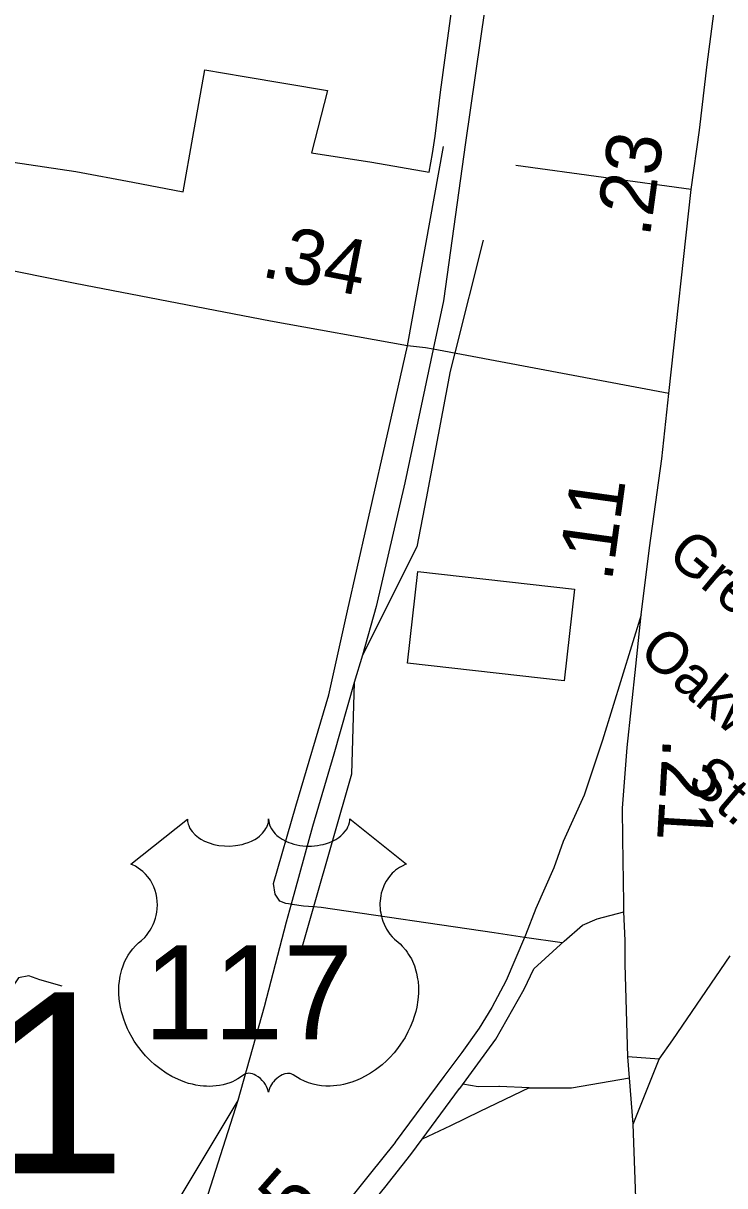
# Model space of a CAD drawing. Extents: x 2206922 to 2357709, y 510027 to 673830.
# Drawn here: x 2301643 to 2303235, y 605159 to 607796 of the extents above; entities that cross this region are included whole.
import ezdxf

# ---------------------------------------------------------------- set-up
doc = ezdxf.new("R2010")
doc.units = 0
for name, color, linetype in [('Exist Boundary Political City Limit New', 7, 'Continuous'), ('Exist Cultural Warehouse Building Footprint', 7, 'Continuous'), ('Exist Railroad Mainline', 7, 'Continuous'), ('Exist Railroad Siding', 7, 'Continuous'), ('Exist Road Non-System Type 51', 7, 'Continuous'), ('Exist Road Non-System Type 51 Label', 7, 'Continuous'), ('Exist Road Primary NC Attributed', 7, 'Continuous'), ('Exist Road Primary US Attributed', 7, 'Continuous'), ('Exist Road Primary US Divided Attributed', 7, 'Continuous'), ('Exist Road Primary US Mileage Tenths English Label', 7, 'Continuous'), ('Exist Road Primary US Shield CELL', 7, 'Continuous'), ('Exist Road Primary US Shield Number Label', 7, 'Continuous'), ('Exist Road Primary US UnDivided 4 Lane Attributed', 7, 'Continuous'), ('Exist Road Secondary Mileage Hundredths English Label', 7, 'Continuous'), ('Exist Road Secondary Structure Standard Bridge Number Label', 7, 'Continuous'), ('Exist Road Secondary Type 51 Attributed', 7, 'Continuous'), ('Map Preparation Boundary City Limit Buffer Line', 7, 'Continuous')]:
    doc.layers.add(name, color=color, linetype=linetype)

msp = doc.modelspace()

# ---------------------------------------------------------------- linework, layer by layer
at = {"layer": 'Exist Boundary Political City Limit New'}
msp.add_lwpolyline([(2301462, 607504.1), (2301762.2, 607459.1), (2301891.8, 607434.8), (2302006, 607413.2), (2302028, 607537.1), (2302054.8, 607689.9), (2302144.5, 607674.8), (2302333.2, 607643), (2302297, 607501.7), (2302433.8, 607480.5), (2302564, 607457.6), (2302571.5, 607499.8), (2302577.5, 607539.5), (2302590.2, 607639.3), (2302602, 607728.8), (2302614.5, 607823)], dxfattribs=at)
at = {"layer": 'Exist Cultural Warehouse Building Footprint'}
for p, q in [((2302514.8, 606344.1), (2302538.1, 606552.1)), ((2302538.1, 606552.1), (2302894, 606512.2)), ((2302894, 606512.2), (2302870.7, 606304.2)), ((2302870.7, 606304.2), (2302514.8, 606344.1))]:
    msp.add_line(p, q, dxfattribs=at)
at = {"layer": 'Exist Railroad Mainline'}
msp.add_line((2302413.1, 606362.9), (2302393.8, 606300.7), dxfattribs=at)
for points in [[(2302781.2, 609501.2), (2302780.6, 609175.3), (2302778.4, 609081.4), (2302778.2, 609070.3), (2302772.4, 608817.4), (2302760.2, 608473.5), (2302744.5, 608251.4), (2302713.4, 607987.2), (2302646.5, 607524.8), (2302596.4, 607166.3), (2302573.1, 607056.5)], [(2302573.1, 607056.5), (2302508.9, 606753.6), (2302443.8, 606473.1), (2302413.1, 606362.9)], [(2302393.8, 606300.7), (2302347.5, 606138.2), (2302299.4, 605973.8), (2302250.9, 605797.8), (2302239.7, 605757.3), (2302189.7, 605564.8), (2302130.1, 605352.4)], [(2302130.1, 605352.4), (2301910.2, 604986.2), (2301845.3, 604885.5), (2301733, 604728.3), (2301531.9, 604468.3), (2301466.5, 604389.2)], [(2302130.1, 605352.4), (2302045, 605087.4), (2301936.5, 604713.9), (2301894.7, 604570.2)]]:
    msp.add_lwpolyline(points, dxfattribs=at)
at = {"layer": 'Exist Railroad Siding'}
msp.add_line((2302686.9, 607303.4), (2302622.5, 607047.8), dxfattribs=at)
for points in [[(2302622.5, 607047.8), (2302612.1, 607006.7), (2302557.1, 606718.2), (2302536.4, 606608.1), (2302413.1, 606362.9)], [(2302393.8, 606300.7), (2302388, 606092.6), (2302301.9, 605791.6), (2302276.2, 605701.8)]]:
    msp.add_lwpolyline(points, dxfattribs=at)
at = {"layer": 'Exist Road Non-System Type 51'}
for p, q in [((2302514.8, 607063.8), (2302596.7, 607516.1)), ((2303158.7, 607418.2), (2302760.4, 607473.3)), ((2302780.7, 605722.7), (2302711.4, 605732.8)), ((2302866.2, 605710.2), (2302780.7, 605722.7)), ((2303086.2, 605446.5), (2303014.7, 605451.8)), ((2302791, 605381.4), (2302678.7, 605327.4))]:
    msp.add_line(p, q, dxfattribs=at)
for points in [[(2302250.9, 605797.8), (2302239.2, 605799.3), (2302225.2, 605805.1), (2302214.9, 605820.9), (2302210.8, 605845), (2302261.9, 606020.2), (2302336.1, 606272.6), (2302378.5, 606463.4), (2302423, 606656.3), (2302478, 606900.2), (2302514.8, 607063.8)], [(2302301.9, 605791.6), (2302279.3, 605793.7), (2302253.3, 605797.5), (2302250.9, 605797.8)], [(2302711.4, 605732.8), (2302319.2, 605790.1), (2302301.9, 605791.6)], [(2301731.8, 605611.7), (2301681, 605626.6), (2301655.6, 605635.1), (2301632.3, 605630.8), (2301601.9, 605586.4), (2301596.2, 605554.5), (2301562.3, 605459.1), (2301520, 605387), (2301498.8, 605346.7), (2301479.7, 605242.8), (2301458.5, 605149.5), (2301435.2, 605013.8), (2301397.1, 604812.4), (2301369.5, 604668.2), (2301346.2, 604549.5), (2301331.4, 604483.8)], [(2302721.9, 605384.6), (2302675.5, 605384), (2302640.6, 605389.4)], [(2302791, 605381.4), (2302839, 605381.4), (2302887.1, 605381.4), (2303018.4, 605404.1)], [(2302791, 605381.4), (2302723.5, 605384.6), (2302721.9, 605384.6)], [(2302678.7, 605327.4), (2302612.5, 605295.5), (2302548.4, 605264.9)]]:
    msp.add_lwpolyline(points, dxfattribs=at)
at = {"layer": 'Exist Road Primary NC Attributed'}
msp.add_lwpolyline([(2303026.8, 605299.2), (2303086.2, 605446.5), (2303117.3, 605490.3), (2303247.3, 605681.1)], dxfattribs=at)
at = {"layer": 'Exist Road Primary US Attributed'}
for points in [[(2303108.1, 606956.3), (2303158.7, 607418.2), (2303177.8, 607552.8), (2303194.8, 607702.3), (2303213.8, 607846.5), (2303230.8, 608041.6)], [(2303045.4, 606453.8), (2303064.2, 606605.7), (2303092, 606807.9), (2303108.1, 606956.3)], [(2303005.9, 605780.3), (2303005.9, 605801.1), (2303003.8, 605946.4), (2303002.5, 606015.4), (2303013.1, 606153.3), (2303033, 606337.6), (2303045.4, 606453.8)], [(2303026.8, 605299.2), (2303018.4, 605404.1), (2303014.7, 605451.8), (2303009, 605662.2), (2303008.5, 605715.2), (2303005.9, 605780.3)]]:
    msp.add_lwpolyline(points, dxfattribs=at)
at = {"layer": 'Exist Road Primary US Divided Attributed'}
for points in [[(2303045.4, 606453.8), (2302957.4, 606169.8), (2302915.4, 606044.8), (2302868.1, 605939.7), (2302847, 605880.3), (2302806.4, 605788.1), (2302782.8, 605727.5), (2302780.7, 605722.7), (2302738.6, 605624.6), (2302706.1, 605563.7), (2302677.4, 605516.7), (2302638.5, 605461.2), (2302597.2, 605406.8), (2302487.2, 605258), (2302486.9, 605257.7), (2302428.3, 605183.8), (2302343.9, 605079.3), (2302292.8, 605021.2), (2302235.6, 604950.7), (2302120.8, 604829.3), (2302018.4, 604702.4), (2301894.7, 604570.2)], [(2301864.1, 604475.6), (2301926.9, 604538.6), (2302052.4, 604672.8), (2302154.8, 604799.6), (2302269.6, 604920.9), (2302325.2, 604989.6), (2302326.6, 604991.4), (2302326.9, 604991.7), (2302327.2, 604992.1), (2302378.4, 605050.2), (2302463.5, 605155.6), (2302522.8, 605230.3), (2302548.4, 605264.9), (2302633.3, 605379.8), (2302633.4, 605380), (2302715.2, 605491.9), (2302779.4, 605605.2), (2302801.7, 605651.6), (2302870.3, 605713.9), (2302911.7, 605750.6), (2302945.2, 605764.9), (2303005.9, 605780.3)]]:
    msp.add_lwpolyline(points, dxfattribs=at)
at = {"layer": 'Exist Road Primary US Shield CELL'}
msp.add_lwpolyline([(2302015.9, 605991), (2302016.2, 605985.6), (2302017.5, 605979.3), (2302018.5, 605976.1), (2302021.4, 605969.8), (2302026.3, 605962.5), (2302033.1, 605955.2), (2302040.8, 605948.9), (2302045.9, 605945.6), (2302054.7, 605940.9), (2302064.7, 605936.7), (2302075.7, 605933.5), (2302087.1, 605931.2), (2302099.4, 605929.9), (2302111.7, 605929.6), (2302124.9, 605930.6), (2302139.5, 605933.4), (2302146.2, 605935.2), (2302153.7, 605937.8), (2302160.7, 605940.7), (2302168.4, 605944.8), (2302174.5, 605948.7), (2302179.4, 605952.2), (2302186.2, 605958.7), (2302191.6, 605965.5), (2302193.9, 605969.3), (2302195.9, 605972.9), (2302198.6, 605980.7), (2302199.3, 605984.1), (2302199.9, 605991.2), (2302200.3, 605985.3), (2302200.9, 605981.5), (2302201.9, 605977.9), (2302203.4, 605974), (2302206.2, 605968.5), (2302209.2, 605964), (2302215, 605957.2), (2302218.5, 605953.9), (2302221.8, 605951.2), (2302230.5, 605945.2), (2302240.7, 605940), (2302245.7, 605937.8), (2302250.9, 605936), (2302257.4, 605934), (2302264.2, 605932.4), (2302270.9, 605931.3), (2302277.7, 605930.3), (2302284.7, 605929.8), (2302290.4, 605929.6), (2302297.4, 605929.7), (2302303.8, 605930.1), (2302310.5, 605930.9), (2302317.7, 605932.1), (2302323.6, 605933.4), (2302331.3, 605935.4), (2302338.3, 605937.9), (2302344.5, 605940.6), (2302352.5, 605944.8), (2302358.9, 605948.8), (2302363.6, 605952.6), (2302369.2, 605957.8), (2302374.6, 605963.9), (2302377.7, 605968.4), (2302379.9, 605973), (2302381.9, 605977.9), (2302383.2, 605983.1), (2302383.8, 605987.5), (2302383.9, 605991.4), (2302512.5, 605888.9), (2302509.5, 605887.8), (2302502.5, 605884.3), (2302496.9, 605881.1), (2302488.1, 605874.8), (2302484.3, 605871.4), (2302480.5, 605867.9), (2302477, 605864.1), (2302473.9, 605860.5), (2302470.2, 605855.3), (2302466.9, 605850.2), (2302463.6, 605844.5), (2302461.2, 605839.5), (2302457.3, 605829.2), (2302455.4, 605822.6), (2302454.1, 605817.1), (2302452.6, 605805.6), (2302452.2, 605800.2), (2302452.2, 605794.8), (2302452.6, 605789.1), (2302453.1, 605783.6), (2302454.1, 605777.9), (2302455, 605772.9), (2302456.6, 605766.7), (2302458.9, 605759.6), (2302461.7, 605752.7), (2302467.6, 605741.5), (2302475.1, 605730.1), (2302480.5, 605723.7), (2302485.8, 605718.2), (2302493.8, 605711.6), (2302498, 605707.8), (2302503, 605702.8), (2302511, 605693.5), (2302514.3, 605689.1), (2302517.6, 605684.1), (2302520.6, 605679), (2302523.7, 605673.6), (2302526.1, 605668.8), (2302530.6, 605657.8), (2302533.9, 605647), (2302535.4, 605641.4), (2302537.8, 605628.8), (2302538.8, 605622.6), (2302539.7, 605610.3), (2302539.8, 605595.4), (2302538.6, 605581.2), (2302536, 605564.7), (2302533.8, 605554.9), (2302530.4, 605543.4), (2302527.1, 605533.4), (2302521.2, 605518.8), (2302516, 605508.1), (2302509.3, 605495.7), (2302504.7, 605488.2), (2302499.3, 605480.1), (2302492.5, 605470.8), (2302484.6, 605460.9), (2302475.1, 605450.5), (2302467.4, 605442.9), (2302457.4, 605433.9), (2302451.3, 605428.9), (2302442.7, 605422.3), (2302430.8, 605414.4), (2302419.1, 605407.7), (2302409.2, 605402.6), (2302400.4, 605398.8), (2302389, 605394.5), (2302370, 605389.2), (2302363.1, 605387.8), (2302354.9, 605386.6), (2302347.2, 605385.8), (2302339.8, 605385.3), (2302329.8, 605385.3), (2302319.8, 605386.1), (2302310.4, 605387.5), (2302300.6, 605389.5), (2302290.3, 605392.6), (2302281, 605396.2), (2302271.6, 605400.8), (2302255.7, 605410.9), (2302251.1, 605413.3), (2302248.5, 605414), (2302242.4, 605414.3), (2302236.6, 605413.1), (2302230.7, 605410.7), (2302227.1, 605408.8), (2302222.4, 605405.7), (2302218.7, 605402.8), (2302214.3, 605398.6), (2302211.3, 605395.1), (2302209, 605392.4), (2302204.5, 605385.3), (2302202.9, 605382), (2302201.2, 605377.7), (2302199.7, 605371.3), (2302197.7, 605379.3), (2302195.4, 605384.7), (2302192.6, 605389.2), (2302189.8, 605393.2), (2302185.3, 605398.4), (2302181.3, 605402.3), (2302176.4, 605406.2), (2302171.2, 605409.4), (2302167.1, 605411.5), (2302163.3, 605412.9), (2302158.7, 605414.1), (2302154.9, 605414.4), (2302151.8, 605414.3), (2302147.5, 605413.3), (2302141.7, 605409.1), (2302136.2, 605405.3), (2302130.2, 605401.6), (2302123, 605397.8), (2302117.8, 605395.4), (2302111.6, 605392.9), (2302104.3, 605390.5), (2302096.4, 605388.5), (2302088.2, 605386.9), (2302081.1, 605385.7), (2302073.4, 605385), (2302066.5, 605384.8), (2302059.3, 605384.9), (2302052.5, 605385.4), (2302044.7, 605386.1), (2302035, 605387.5), (2302026.9, 605389.4), (2302018.4, 605391.6), (2302009.7, 605394.4), (2302000.4, 605398), (2301988.7, 605403), (2301980.5, 605407.2), (2301967.7, 605414.6), (2301952.7, 605425), (2301941.3, 605434.2), (2301933, 605441.7), (2301920.8, 605454.2), (2301913.6, 605462.3), (2301902.3, 605476.9), (2301895.1, 605487.5), (2301890.4, 605495.2), (2301883.6, 605507.7), (2301879.8, 605515.5), (2301875, 605526.9), (2301871.1, 605537.3), (2301868, 605547.2), (2301866.2, 605553.5), (2301863.8, 605564.5), (2301862.3, 605572.3), (2301860.9, 605583.1), (2301860.1, 605594.4), (2301859.9, 605604.8), (2301860.2, 605613.5), (2301861.2, 605623.6), (2301862.9, 605634.3), (2301865, 605643.5), (2301866.8, 605650.1), (2301869.5, 605658.1), (2301873.2, 605667), (2301877.4, 605675.5), (2301881.5, 605682.6), (2301886.6, 605690.2), (2301891.6, 605696.7), (2301898.1, 605703.8), (2301905, 605710.3), (2301911.2, 605715.4), (2301918.7, 605722.7), (2301922.6, 605727.1), (2301927.2, 605733.3), (2301931, 605739), (2301933.9, 605744.1), (2301937.8, 605751.6), (2301940.2, 605757.2), (2301943.1, 605765.9), (2301944.6, 605772), (2301946.1, 605779.8), (2301947.1, 605787.2), (2301947.5, 605796.4), (2301947.3, 605804), (2301946.3, 605812.8), (2301944.6, 605821.4), (2301942.6, 605828.8), (2301939.4, 605837.3), (2301936.5, 605843.5), (2301931.6, 605852), (2301926.1, 605859.8), (2301920.4, 605866.2), (2301914.7, 605871.9), (2301909.3, 605876.1), (2301904.1, 605879.9), (2301897.5, 605883.8), (2301891.2, 605886.9), (2301887.3, 605888.5)], close=True, dxfattribs=at)
at = {"layer": 'Exist Road Primary US UnDivided 4 Lane Attributed'}
msp.add_lwpolyline([(2303094.1, 604249.4), (2303087.1, 604330.8), (2303080.1, 604464.3), (2303059.6, 604772), (2303045.5, 604943), (2303032.7, 605131.7), (2303026.8, 605299.2)], dxfattribs=at)
at = {"layer": 'Exist Road Secondary Type 51 Attributed'}
for points in [[(2302573.1, 607056.5), (2302555.7, 607059.5), (2302514.8, 607063.8), (2302204.4, 607120.2), (2301760.8, 607205.2), (2301372.1, 607283.2), (2300991.4, 607343.2), (2300723.5, 607379.8), (2300350.2, 607435.5), (2300073.5, 607473.6), (2299877.3, 607500), (2299662.1, 607516.6), (2299504.7, 607526.3), (2299403.7, 607530.7), (2299340.7, 607530.7), (2299273.4, 607532.2), (2299137.4, 607527.2), (2299130.2, 607526.9), (2298642.9, 607487.6), (2298315.5, 607460.1)], [(2303108.1, 606956.3), (2302573.1, 607056.5)]]:
    msp.add_lwpolyline(points, dxfattribs=at)
at = {"layer": 'Map Preparation Boundary City Limit Buffer Line'}
msp.add_lwpolyline([(2301462, 607504.1), (2301762.2, 607459.1), (2301891.8, 607434.8), (2302006, 607413.2), (2302028, 607537.1), (2302054.8, 607689.9), (2302144.5, 607674.8), (2302333.2, 607643), (2302297, 607501.7), (2302433.8, 607480.5), (2302564, 607457.6), (2302571.5, 607499.8), (2302577.5, 607539.5), (2302590.2, 607639.3), (2302602, 607728.8), (2302614.5, 607823)], dxfattribs=at)

# ---------------------------------------------------------------- texts
at = {"layer": 'Exist Road Non-System Type 51 Label'}
for s, rotation, p in [('Greenwood', 320.0408, (2303100.2, 606582.8)), ('Oakwood', 319.2738, (2303035.8, 606363.4)), ('St.', 319.2738, (2303145.1, 606071.6))]:
    msp.add_text(s, height=95, rotation=rotation, dxfattribs=at).set_placement(p)
at = {"layer": 'Exist Road Primary US Mileage Tenths English Label'}
for s, rotation, p in [('.23', 82.1712, (2303064.5, 607308.2)), ('.11', 82.1712, (2302978.5, 606527.3)), ('.21', 266.7065, (2303094.5, 606175.4)), ('.45', 48.6417, (2302168.2, 604954.1))]:
    msp.add_text(s, height=125, rotation=rotation, dxfattribs=at).set_placement(p)
at = {"layer": 'Exist Road Primary US Shield Number Label'}
msp.add_text('117', height=212.5, dxfattribs=at).set_placement((2301917, 605491.7))
at = {"layer": 'Exist Road Secondary Mileage Hundredths English Label'}
msp.add_text('.34', height=125, rotation=348.9493, dxfattribs=at).set_placement((2302180.2, 607221.6))
at = {"layer": 'Exist Road Secondary Structure Standard Bridge Number Label'}
msp.add_text('81', height=410.1, dxfattribs=at).set_placement((2301266.7, 605187.7))

doc.saveas('drawing.dxf')
